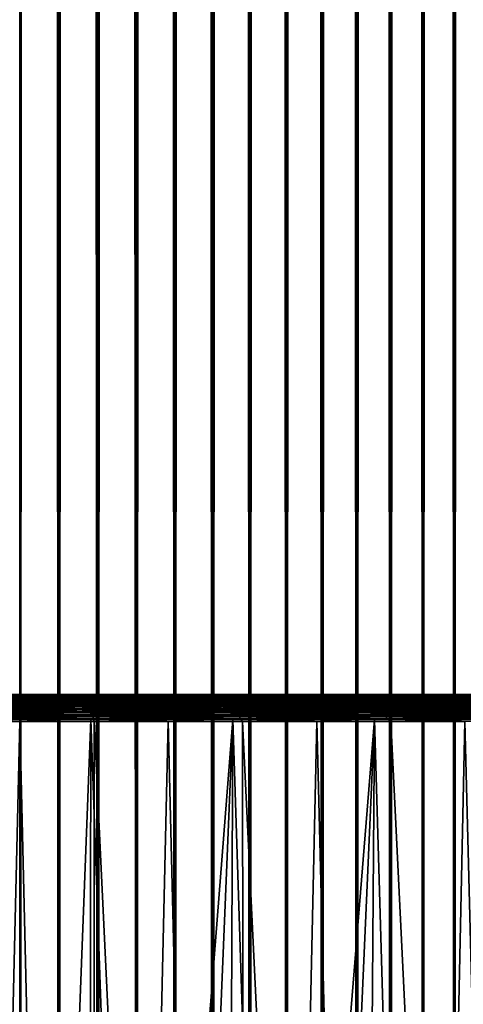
# Model space of a CAD drawing. Header units: millimetres. Extents: x -46 to 46, y -9 to 3208.
# Tile 300 of 401: x 0 to 5, y 43 to 53. Entities that reach past the tile are written whole.
import ezdxf

# ---------------------------------------------------------------- set-up
doc = ezdxf.new("R2010")
doc.units = ezdxf.units.MM
doc.header["$LTSCALE"] = 65.185185
for name, color, linetype in [('19', 7, 'CONTINUOUS'), ('29', 7, 'CONTINUOUS'), ('30', 7, 'CONTINUOUS'), ('31', 7, 'CONTINUOUS'), ('32', 7, 'CONTINUOUS'), ('33', 7, 'CONTINUOUS'), ('34', 7, 'CONTINUOUS'), ('35', 7, 'CONTINUOUS'), ('36', 7, 'CONTINUOUS')]:
    doc.layers.add(name, color=color, linetype=linetype)

msp = doc.modelspace()

# ---------------------------------------------------------------- linework, layer by layer
at = {"layer": '19', "color": 7, "linetype": 'CONTINUOUS'}
for points in [[(0, 1111.3, 65.5), (0, 11.3, 65.5), (0.421, 11.3, 65.488), (0, 1111.3, 65.5)], [(0, 1111.3, 65.5), (0.421, 11.3, 65.488), (0.421, 1111.3, 65.488), (0, 1111.3, 65.5)], [(0, 11.3, 50.5), (0, 1111.3, 50.5), (0.421, 1111.3, 50.512), (0, 11.3, 50.5)], [(0.421, 11.3, 50.512), (0, 11.3, 50.5), (0.421, 1111.3, 50.512), (0.421, 11.3, 50.512)], [(0.84, 11.3, 50.547), (0.421, 11.3, 50.512), (0.84, 1111.3, 50.547), (0.84, 11.3, 50.547)], [(0.84, 1111.3, 50.547), (0.421, 11.3, 50.512), (0.421, 1111.3, 50.512), (0.84, 1111.3, 50.547)], [(0.421, 11.3, 65.488), (0.84, 11.3, 65.453), (0.421, 1111.3, 65.488), (0.421, 11.3, 65.488)], [(0.421, 1111.3, 65.488), (0.84, 11.3, 65.453), (0.84, 1111.3, 65.453), (0.421, 1111.3, 65.488)], [(1.256, 11.3, 50.606), (0.84, 11.3, 50.547), (1.256, 1111.3, 50.606), (1.256, 11.3, 50.606)], [(1.256, 1111.3, 50.606), (0.84, 11.3, 50.547), (0.84, 1111.3, 50.547), (1.256, 1111.3, 50.606)], [(0.84, 11.3, 65.453), (1.256, 11.3, 65.394), (0.84, 1111.3, 65.453), (0.84, 11.3, 65.453)], [(0.84, 1111.3, 65.453), (1.256, 11.3, 65.394), (1.256, 1111.3, 65.394), (0.84, 1111.3, 65.453)], [(1.669, 11.3, 50.688), (1.256, 11.3, 50.606), (1.669, 1111.3, 50.688), (1.669, 11.3, 50.688)], [(1.669, 1111.3, 50.688), (1.256, 11.3, 50.606), (1.256, 1111.3, 50.606), (1.669, 1111.3, 50.688)], [(1.256, 11.3, 65.394), (1.669, 11.3, 65.312), (1.256, 1111.3, 65.394), (1.256, 11.3, 65.394)], [(1.256, 1111.3, 65.394), (1.669, 11.3, 65.312), (1.669, 1111.3, 65.312), (1.256, 1111.3, 65.394)], [(2.076, 11.3, 50.793), (1.669, 11.3, 50.688), (2.076, 1111.3, 50.793), (2.076, 11.3, 50.793)], [(2.076, 1111.3, 50.793), (1.669, 11.3, 50.688), (1.669, 1111.3, 50.688), (2.076, 1111.3, 50.793)], [(1.669, 11.3, 65.312), (2.076, 11.3, 65.207), (1.669, 1111.3, 65.312), (1.669, 11.3, 65.312)], [(1.669, 1111.3, 65.312), (2.076, 11.3, 65.207), (2.076, 1111.3, 65.207), (1.669, 1111.3, 65.312)], [(2.477, 11.3, 50.921), (2.076, 11.3, 50.793), (2.477, 1111.3, 50.921), (2.477, 11.3, 50.921)], [(2.477, 1111.3, 50.921), (2.076, 11.3, 50.793), (2.076, 1111.3, 50.793), (2.477, 1111.3, 50.921)], [(2.076, 11.3, 65.207), (2.477, 11.3, 65.079), (2.076, 1111.3, 65.207), (2.076, 11.3, 65.207)], [(2.076, 1111.3, 65.207), (2.477, 11.3, 65.079), (2.477, 1111.3, 65.079), (2.076, 1111.3, 65.207)], [(2.87, 11.3, 51.071), (2.477, 11.3, 50.921), (2.87, 1111.3, 51.071), (2.87, 11.3, 51.071)], [(2.87, 1111.3, 51.071), (2.477, 11.3, 50.921), (2.477, 1111.3, 50.921), (2.87, 1111.3, 51.071)], [(2.477, 11.3, 65.079), (2.87, 11.3, 64.929), (2.477, 1111.3, 65.079), (2.477, 11.3, 65.079)], [(2.477, 1111.3, 65.079), (2.87, 11.3, 64.929), (2.87, 1111.3, 64.929), (2.477, 1111.3, 65.079)], [(3.254, 11.3, 51.243), (2.87, 11.3, 51.071), (3.254, 1111.3, 51.243), (3.254, 11.3, 51.243)], [(3.254, 1111.3, 51.243), (2.87, 11.3, 51.071), (2.87, 1111.3, 51.071), (3.254, 1111.3, 51.243)], [(2.87, 11.3, 64.929), (3.254, 11.3, 64.757), (2.87, 1111.3, 64.929), (2.87, 11.3, 64.929)], [(2.87, 1111.3, 64.929), (3.254, 11.3, 64.757), (3.254, 1111.3, 64.757), (2.87, 1111.3, 64.929)], [(3.628, 11.3, 51.436), (3.254, 11.3, 51.243), (3.628, 1111.3, 51.436), (3.628, 11.3, 51.436)], [(3.628, 1111.3, 51.436), (3.254, 11.3, 51.243), (3.254, 1111.3, 51.243), (3.628, 1111.3, 51.436)], [(3.254, 11.3, 64.757), (3.628, 11.3, 64.564), (3.254, 1111.3, 64.757), (3.254, 11.3, 64.757)], [(3.254, 1111.3, 64.757), (3.628, 11.3, 64.564), (3.628, 1111.3, 64.564), (3.254, 1111.3, 64.757)], [(3.99, 11.3, 51.65), (3.628, 11.3, 51.436), (3.99, 1111.3, 51.65), (3.99, 11.3, 51.65)], [(3.99, 1111.3, 51.65), (3.628, 11.3, 51.436), (3.628, 1111.3, 51.436), (3.99, 1111.3, 51.65)], [(3.628, 11.3, 64.564), (3.99, 11.3, 64.35), (3.628, 1111.3, 64.564), (3.628, 11.3, 64.564)], [(3.628, 1111.3, 64.564), (3.99, 11.3, 64.35), (3.99, 1111.3, 64.35), (3.628, 1111.3, 64.564)], [(4.34, 11.3, 51.883), (3.99, 11.3, 51.65), (4.34, 1111.3, 51.883), (4.34, 11.3, 51.883)], [(4.34, 1111.3, 51.883), (3.99, 11.3, 51.65), (3.99, 1111.3, 51.65), (4.34, 1111.3, 51.883)], [(3.99, 11.3, 64.35), (4.34, 11.3, 64.117), (3.99, 1111.3, 64.35), (3.99, 11.3, 64.35)], [(3.99, 1111.3, 64.35), (4.34, 11.3, 64.117), (4.34, 1111.3, 64.117), (3.99, 1111.3, 64.35)], [(4.676, 11.3, 52.136), (4.34, 11.3, 51.883), (4.676, 1111.3, 52.136), (4.676, 11.3, 52.136)], [(4.676, 1111.3, 52.136), (4.34, 11.3, 51.883), (4.34, 1111.3, 51.883), (4.676, 1111.3, 52.136)], [(4.34, 11.3, 64.117), (4.676, 11.3, 63.864), (4.34, 1111.3, 64.117), (4.34, 11.3, 64.117)], [(4.34, 1111.3, 64.117), (4.676, 11.3, 63.864), (4.676, 1111.3, 63.864), (4.34, 1111.3, 64.117)], [(4.998, 11.3, 52.408), (4.676, 11.3, 52.136), (4.998, 1111.3, 52.408), (4.998, 11.3, 52.408)], [(4.998, 1111.3, 52.408), (4.676, 11.3, 52.136), (4.676, 1111.3, 52.136), (4.998, 1111.3, 52.408)], [(4.676, 11.3, 63.864), (4.998, 11.3, 63.592), (4.676, 1111.3, 63.864), (4.676, 11.3, 63.864)], [(4.676, 1111.3, 63.864), (4.998, 11.3, 63.592), (4.998, 1111.3, 63.592), (4.676, 1111.3, 63.864)]]:
    msp.add_3dface(points, dxfattribs=at)
at = {"layer": '29', "color": 7, "linetype": 'CONTINUOUS'}
for points in [[(-11, 46, -42.074), (-12.529, 46, -41.644), (11, 46, -42.074), (-11, 46, -42.074)], [(11, 46, -42.074), (-12.529, 46, -41.644), (-0.77, 46, -41.668), (11, 46, -42.074)], [(11, 46, 42.074), (12.529, 46, 41.644), (-11, 46, 42.074), (11, 46, 42.074)], [(-11, 46, 42.074), (12.529, 46, 41.644), (0.77, 46, 41.668), (-11, 46, 42.074)], [(-9.456, 46, 42.448), (11, 46, 42.074), (-11, 46, 42.074), (-9.456, 46, 42.448)], [(-0.77, 46, 41.668), (-11, 46, 42.074), (0.77, 46, 41.668), (-0.77, 46, 41.668)], [(-9.456, 46, -42.448), (-11, 46, -42.074), (9.456, 46, -42.448), (-9.456, 46, -42.448)], [(9.456, 46, -42.448), (-11, 46, -42.074), (11, 46, -42.074), (9.456, 46, -42.448)], [(9.456, 46, 42.448), (11, 46, 42.074), (-9.456, 46, 42.448), (9.456, 46, 42.448)], [(-7.899, 46, 42.765), (9.456, 46, 42.448), (-9.456, 46, 42.448), (-7.899, 46, 42.765)], [(-7.899, 46, -42.765), (-9.456, 46, -42.448), (7.899, 46, -42.765), (-7.899, 46, -42.765)], [(7.899, 46, -42.765), (-9.456, 46, -42.448), (9.456, 46, -42.448), (7.899, 46, -42.765)], [(7.899, 46, 42.765), (9.456, 46, 42.448), (-7.899, 46, 42.765), (7.899, 46, 42.765)], [(-6.332, 46, 43.025), (7.899, 46, 42.765), (-7.899, 46, 42.765), (-6.332, 46, 43.025)], [(-6.332, 46, -43.025), (-7.899, 46, -42.765), (6.332, 46, -43.025), (-6.332, 46, -43.025)], [(6.332, 46, -43.025), (-7.899, 46, -42.765), (7.899, 46, -42.765), (6.332, 46, -43.025)], [(6.332, 46, 43.025), (7.899, 46, 42.765), (-6.332, 46, 43.025), (6.332, 46, 43.025)], [(-4.756, 46, 43.227), (6.332, 46, 43.025), (-6.332, 46, 43.025), (-4.756, 46, 43.227)], [(-4.756, 46, -43.227), (-6.332, 46, -43.025), (4.756, 46, -43.227), (-4.756, 46, -43.227)], [(4.756, 46, -43.227), (-6.332, 46, -43.025), (6.332, 46, -43.025), (4.756, 46, -43.227)], [(4.756, 46, 43.227), (6.332, 46, 43.025), (-4.756, 46, 43.227), (4.756, 46, 43.227)], [(-3.174, 46, 43.372), (4.756, 46, 43.227), (-4.756, 46, 43.227), (-3.174, 46, 43.372)], [(-3.174, 46, -43.372), (-4.756, 46, -43.227), (3.174, 46, -43.372), (-3.174, 46, -43.372)], [(3.174, 46, -43.372), (-4.756, 46, -43.227), (4.756, 46, -43.227), (3.174, 46, -43.372)], [(3.174, 46, 43.372), (4.756, 46, 43.227), (-3.174, 46, 43.372), (3.174, 46, 43.372)], [(-1.588, 46, 43.459), (3.174, 46, 43.372), (-3.174, 46, 43.372), (-1.588, 46, 43.459)], [(-1.588, 46, -43.459), (-3.174, 46, -43.372), (1.588, 46, -43.459), (-1.588, 46, -43.459)], [(1.588, 46, -43.459), (-3.174, 46, -43.372), (3.174, 46, -43.372), (1.588, 46, -43.459)], [(1.588, 46, 43.459), (3.174, 46, 43.372), (-1.588, 46, 43.459), (1.588, 46, 43.459)], [(0, 46, 43.488), (1.588, 46, 43.459), (-1.588, 46, 43.459), (0, 46, 43.488)], [(0, 46, -43.488), (-1.588, 46, -43.459), (1.588, 46, -43.459), (0, 46, -43.488)], [(0.77, 46, -41.668), (11, 46, -42.074), (-0.77, 46, -41.668), (0.77, 46, -41.668)], [(0.77, 46, 41.668), (12.529, 46, 41.644), (2.309, 46, 41.611), (0.77, 46, 41.668)], [(12.529, 46, -41.644), (11, 46, -42.074), (0.77, 46, -41.668), (12.529, 46, -41.644)], [(2.309, 46, -41.611), (12.529, 46, -41.644), (0.77, 46, -41.668), (2.309, 46, -41.611)], [(12.529, 46, 41.644), (14.042, 46, 41.159), (2.309, 46, 41.611), (12.529, 46, 41.644)], [(2.309, 46, 41.611), (14.042, 46, 41.159), (3.845, 46, 41.497), (2.309, 46, 41.611)], [(3.845, 46, -41.497), (12.529, 46, -41.644), (2.309, 46, -41.611), (3.845, 46, -41.497)], [(3.845, 46, 41.497), (14.042, 46, 41.159), (5.376, 46, 41.327), (3.845, 46, 41.497)], [(5.376, 46, -41.327), (12.529, 46, -41.644), (3.845, 46, -41.497), (5.376, 46, -41.327)]]:
    msp.add_3dface(points, dxfattribs=at)
at = {"layer": '30', "color": 7, "linetype": 'CONTINUOUS'}
for points in [[(-0.812, 11.31, -44.982), (0, 45.71, -43.788), (0.812, 11.31, -44.982), (-0.812, 11.31, -44.982)], [(0, 45.71, -43.788), (0.8, 45.71, -43.781), (0.812, 11.31, -44.982), (0, 45.71, -43.788)], [(0.8, 45.71, -43.781), (1.599, 45.71, -43.759), (0.812, 11.31, -44.982), (0.8, 45.71, -43.781)], [(0.812, 11.31, -44.982), (1.599, 45.71, -43.759), (2.436, 11.31, -44.923), (0.812, 11.31, -44.982)], [(1.599, 45.71, -43.759), (2.398, 45.71, -43.722), (2.436, 11.31, -44.923), (1.599, 45.71, -43.759)], [(2.398, 45.71, -43.722), (3.196, 45.71, -43.671), (2.436, 11.31, -44.923), (2.398, 45.71, -43.722)], [(2.436, 11.31, -44.923), (3.196, 45.71, -43.671), (4.056, 11.31, -44.806), (2.436, 11.31, -44.923)], [(3.196, 45.71, -43.671), (3.993, 45.71, -43.605), (4.056, 11.31, -44.806), (3.196, 45.71, -43.671)], [(3.993, 45.71, -43.605), (4.789, 45.71, -43.525), (4.056, 11.31, -44.806), (3.993, 45.71, -43.605)], [(4.056, 11.31, -44.806), (4.789, 45.71, -43.525), (5.671, 11.31, -44.63), (4.056, 11.31, -44.806)]]:
    msp.add_3dface(points, dxfattribs=at)
at = {"layer": '31', "color": 7, "linetype": 'CONTINUOUS'}
for points in [[(0, 45.71, 43.788), (-0.8, 45.71, 43.781), (-0.812, 11.31, 44.982), (0, 45.71, 43.788)], [(0.812, 11.31, 44.982), (0, 45.71, 43.788), (-0.812, 11.31, 44.982), (0.812, 11.31, 44.982)], [(0.8, 45.71, 43.781), (0, 45.71, 43.788), (0.812, 11.31, 44.982), (0.8, 45.71, 43.781)], [(1.599, 45.71, 43.759), (0.8, 45.71, 43.781), (2.436, 11.31, 44.923), (1.599, 45.71, 43.759)], [(2.436, 11.31, 44.923), (0.8, 45.71, 43.781), (0.812, 11.31, 44.982), (2.436, 11.31, 44.923)], [(2.398, 45.71, 43.722), (1.599, 45.71, 43.759), (2.436, 11.31, 44.923), (2.398, 45.71, 43.722)], [(3.196, 45.71, 43.671), (2.398, 45.71, 43.722), (4.056, 11.31, 44.806), (3.196, 45.71, 43.671)], [(4.056, 11.31, 44.806), (2.398, 45.71, 43.722), (2.436, 11.31, 44.923), (4.056, 11.31, 44.806)], [(3.993, 45.71, 43.605), (3.196, 45.71, 43.671), (4.056, 11.31, 44.806), (3.993, 45.71, 43.605)], [(4.789, 45.71, 43.525), (3.993, 45.71, 43.605), (5.671, 11.31, 44.63), (4.789, 45.71, 43.525)], [(5.671, 11.31, 44.63), (3.993, 45.71, 43.605), (4.056, 11.31, 44.806), (5.671, 11.31, 44.63)]]:
    msp.add_3dface(points, dxfattribs=at)
at = {"layer": '32', "color": 7, "linetype": 'CONTINUOUS'}
for points in [[(0.765, 45.731, -41.369), (-0.765, 45.731, -41.369), (0, 25.769, -39.278), (0.765, 45.731, -41.369)], [(0.734, 25.769, -39.271), (0.765, 45.731, -41.369), (0, 25.769, -39.278), (0.734, 25.769, -39.271)], [(1.469, 25.769, -39.251), (0.765, 45.731, -41.369), (0.734, 25.769, -39.271), (1.469, 25.769, -39.251)], [(2.293, 45.731, -41.313), (0.765, 45.731, -41.369), (1.469, 25.769, -39.251), (2.293, 45.731, -41.313)], [(2.202, 25.769, -39.216), (2.293, 45.731, -41.313), (1.469, 25.769, -39.251), (2.202, 25.769, -39.216)], [(2.935, 25.769, -39.168), (2.293, 45.731, -41.313), (2.202, 25.769, -39.216), (2.935, 25.769, -39.168)], [(3.818, 45.731, -41.2), (2.293, 45.731, -41.313), (2.935, 25.769, -39.168), (3.818, 45.731, -41.2)], [(3.667, 25.769, -39.107), (3.818, 45.731, -41.2), (2.935, 25.769, -39.168), (3.667, 25.769, -39.107)], [(4.398, 25.769, -39.031), (3.818, 45.731, -41.2), (3.667, 25.769, -39.107), (4.398, 25.769, -39.031)], [(5.338, 45.731, -41.031), (3.818, 45.731, -41.2), (4.398, 25.769, -39.031), (5.338, 45.731, -41.031)], [(5.127, 25.769, -38.942), (5.338, 45.731, -41.031), (4.398, 25.769, -39.031), (5.127, 25.769, -38.942)]]:
    msp.add_3dface(points, dxfattribs=at)
at = {"layer": '33', "color": 7, "linetype": 'CONTINUOUS'}
for points in [[(-0.765, 45.731, 41.369), (0.765, 45.731, 41.369), (0, 25.769, 39.278), (-0.765, 45.731, 41.369)], [(-0.734, 25.769, 39.271), (-0.765, 45.731, 41.369), (0, 25.769, 39.278), (-0.734, 25.769, 39.271)], [(0, 25.769, 39.278), (0.765, 45.731, 41.369), (0.734, 25.769, 39.271), (0, 25.769, 39.278)], [(0.765, 45.731, 41.369), (2.293, 45.731, 41.313), (0.734, 25.769, 39.271), (0.765, 45.731, 41.369)], [(0.734, 25.769, 39.271), (2.293, 45.731, 41.313), (1.469, 25.769, 39.251), (0.734, 25.769, 39.271)], [(1.469, 25.769, 39.251), (2.293, 45.731, 41.313), (2.202, 25.769, 39.216), (1.469, 25.769, 39.251)], [(2.293, 45.731, 41.313), (3.818, 45.731, 41.2), (2.202, 25.769, 39.216), (2.293, 45.731, 41.313)], [(2.202, 25.769, 39.216), (3.818, 45.731, 41.2), (2.935, 25.769, 39.168), (2.202, 25.769, 39.216)], [(2.935, 25.769, 39.168), (3.818, 45.731, 41.2), (3.667, 25.769, 39.107), (2.935, 25.769, 39.168)], [(3.818, 45.731, 41.2), (5.338, 45.731, 41.031), (3.667, 25.769, 39.107), (3.818, 45.731, 41.2)], [(3.667, 25.769, 39.107), (5.338, 45.731, 41.031), (4.398, 25.769, 39.031), (3.667, 25.769, 39.107)], [(4.398, 25.769, 39.031), (5.338, 45.731, 41.031), (5.127, 25.769, 38.942), (4.398, 25.769, 39.031)]]:
    msp.add_3dface(points, dxfattribs=at)
at = {"layer": '34', "color": 7, "linetype": 'CONTINUOUS'}
for points in [[(0, 46, 43.488), (-1.588, 46, 43.459), (-0.786, 45.998, 43.516), (0, 46, 43.488)], [(0.789, 45.928, 43.676), (-0.788, 45.949, 43.648), (-0.789, 45.928, 43.676), (0.789, 45.928, 43.676)], [(0.789, 45.928, 43.676), (-0.789, 45.928, 43.676), (0.789, 45.903, 43.702), (0.789, 45.928, 43.676)], [(0.789, 45.903, 43.702), (-0.789, 45.928, 43.676), (-0.789, 45.903, 43.702), (0.789, 45.903, 43.702)], [(0.788, 45.967, 43.617), (-0.787, 45.981, 43.585), (-0.788, 45.967, 43.617), (0.788, 45.967, 43.617)], [(0.788, 45.967, 43.617), (-0.788, 45.967, 43.617), (0.788, 45.949, 43.648), (0.788, 45.967, 43.617)], [(0.788, 45.949, 43.648), (-0.788, 45.967, 43.617), (-0.788, 45.949, 43.648), (0.788, 45.949, 43.648)], [(0.788, 45.949, 43.648), (-0.788, 45.949, 43.648), (0.789, 45.928, 43.676), (0.788, 45.949, 43.648)], [(0.787, 45.981, 43.585), (-0.786, 45.992, 43.551), (-0.787, 45.981, 43.585), (0.787, 45.981, 43.585)], [(0.787, 45.981, 43.585), (-0.787, 45.981, 43.585), (0.788, 45.967, 43.617), (0.787, 45.981, 43.585)], [(0.786, 45.998, 43.516), (0, 46, 43.488), (-0.786, 45.998, 43.516), (0.786, 45.998, 43.516)], [(0.786, 45.998, 43.516), (-0.786, 45.998, 43.516), (0.786, 45.992, 43.551), (0.786, 45.998, 43.516)], [(0.786, 45.992, 43.551), (-0.786, 45.998, 43.516), (-0.786, 45.992, 43.551), (0.786, 45.992, 43.551)], [(0.786, 45.992, 43.551), (-0.786, 45.992, 43.551), (0.787, 45.981, 43.585), (0.786, 45.992, 43.551)], [(1.588, 46, 43.459), (0, 46, 43.488), (0.786, 45.998, 43.516), (1.588, 46, 43.459)], [(2.356, 45.998, 43.459), (1.588, 46, 43.459), (0.786, 45.998, 43.516), (2.356, 45.998, 43.459)], [(2.356, 45.998, 43.459), (0.786, 45.998, 43.516), (2.358, 45.992, 43.494), (2.356, 45.998, 43.459)], [(2.358, 45.992, 43.494), (0.786, 45.998, 43.516), (0.786, 45.992, 43.551), (2.358, 45.992, 43.494)], [(2.358, 45.992, 43.494), (0.786, 45.992, 43.551), (2.36, 45.981, 43.528), (2.358, 45.992, 43.494)], [(2.36, 45.981, 43.528), (0.786, 45.992, 43.551), (0.787, 45.981, 43.585), (2.36, 45.981, 43.528)], [(2.36, 45.981, 43.528), (0.787, 45.981, 43.585), (2.362, 45.967, 43.56), (2.36, 45.981, 43.528)], [(2.362, 45.967, 43.56), (0.787, 45.981, 43.585), (0.788, 45.967, 43.617), (2.362, 45.967, 43.56)], [(2.362, 45.967, 43.56), (0.788, 45.967, 43.617), (2.363, 45.949, 43.591), (2.362, 45.967, 43.56)], [(2.363, 45.949, 43.591), (0.788, 45.967, 43.617), (0.788, 45.949, 43.648), (2.363, 45.949, 43.591)], [(2.363, 45.949, 43.591), (0.788, 45.949, 43.648), (2.365, 45.928, 43.619), (2.363, 45.949, 43.591)], [(2.365, 45.928, 43.619), (0.788, 45.949, 43.648), (0.789, 45.928, 43.676), (2.365, 45.928, 43.619)], [(2.365, 45.928, 43.619), (0.789, 45.928, 43.676), (2.366, 45.903, 43.645), (2.365, 45.928, 43.619)], [(2.366, 45.903, 43.645), (0.789, 45.928, 43.676), (0.789, 45.903, 43.702), (2.366, 45.903, 43.645)], [(3.174, 46, 43.372), (1.588, 46, 43.459), (2.356, 45.998, 43.459), (3.174, 46, 43.372)], [(3.924, 45.998, 43.346), (3.174, 46, 43.372), (2.356, 45.998, 43.459), (3.924, 45.998, 43.346)], [(3.924, 45.998, 43.346), (2.356, 45.998, 43.459), (3.927, 45.992, 43.381), (3.924, 45.998, 43.346)], [(3.927, 45.992, 43.381), (2.356, 45.998, 43.459), (2.358, 45.992, 43.494), (3.927, 45.992, 43.381)], [(3.927, 45.992, 43.381), (2.358, 45.992, 43.494), (3.93, 45.981, 43.414), (3.927, 45.992, 43.381)], [(3.93, 45.981, 43.414), (2.358, 45.992, 43.494), (2.36, 45.981, 43.528), (3.93, 45.981, 43.414)], [(3.93, 45.981, 43.414), (2.36, 45.981, 43.528), (3.933, 45.967, 43.447), (3.93, 45.981, 43.414)], [(3.933, 45.967, 43.447), (2.36, 45.981, 43.528), (2.362, 45.967, 43.56), (3.933, 45.967, 43.447)], [(3.933, 45.967, 43.447), (2.362, 45.967, 43.56), (3.936, 45.949, 43.477), (3.933, 45.967, 43.447)], [(3.936, 45.949, 43.477), (2.362, 45.967, 43.56), (2.363, 45.949, 43.591), (3.936, 45.949, 43.477)], [(3.936, 45.949, 43.477), (2.363, 45.949, 43.591), (3.938, 45.928, 43.505), (3.936, 45.949, 43.477)], [(3.938, 45.928, 43.505), (2.363, 45.949, 43.591), (2.365, 45.928, 43.619), (3.938, 45.928, 43.505)], [(3.938, 45.928, 43.505), (2.365, 45.928, 43.619), (3.94, 45.903, 43.531), (3.938, 45.928, 43.505)], [(3.94, 45.903, 43.531), (2.365, 45.928, 43.619), (2.366, 45.903, 43.645), (3.94, 45.903, 43.531)], [(4.756, 46, 43.227), (3.174, 46, 43.372), (3.924, 45.998, 43.346), (4.756, 46, 43.227)], [(5.486, 45.998, 43.176), (4.756, 46, 43.227), (3.924, 45.998, 43.346), (5.486, 45.998, 43.176)], [(5.486, 45.998, 43.176), (3.924, 45.998, 43.346), (5.49, 45.992, 43.211), (5.486, 45.998, 43.176)], [(5.49, 45.992, 43.211), (3.924, 45.998, 43.346), (3.927, 45.992, 43.381), (5.49, 45.992, 43.211)], [(5.49, 45.992, 43.211), (3.927, 45.992, 43.381), (5.495, 45.981, 43.244), (5.49, 45.992, 43.211)], [(5.495, 45.981, 43.244), (3.927, 45.992, 43.381), (3.93, 45.981, 43.414), (5.495, 45.981, 43.244)], [(5.495, 45.981, 43.244), (3.93, 45.981, 43.414), (5.499, 45.967, 43.276), (5.495, 45.981, 43.244)], [(5.499, 45.967, 43.276), (3.93, 45.981, 43.414), (3.933, 45.967, 43.447), (5.499, 45.967, 43.276)], [(5.499, 45.967, 43.276), (3.933, 45.967, 43.447), (5.503, 45.949, 43.307), (5.499, 45.967, 43.276)], [(5.503, 45.949, 43.307), (3.933, 45.967, 43.447), (3.936, 45.949, 43.477), (5.503, 45.949, 43.307)], [(5.503, 45.949, 43.307), (3.936, 45.949, 43.477), (5.506, 45.928, 43.335), (5.503, 45.949, 43.307)], [(5.506, 45.928, 43.335), (3.936, 45.949, 43.477), (3.938, 45.928, 43.505), (5.506, 45.928, 43.335)], [(5.506, 45.928, 43.335), (3.938, 45.928, 43.505), (5.509, 45.903, 43.36), (5.506, 45.928, 43.335)], [(5.509, 45.903, 43.36), (3.938, 45.928, 43.505), (3.94, 45.903, 43.531), (5.509, 45.903, 43.36)], [(6.332, 46, 43.025), (4.756, 46, 43.227), (5.486, 45.998, 43.176), (6.332, 46, 43.025)], [(0.79, 45.876, 43.724), (-0.789, 45.903, 43.702), (-0.79, 45.876, 43.724), (0.79, 45.876, 43.724)], [(0.79, 45.876, 43.724), (-0.79, 45.876, 43.724), (0.79, 45.846, 43.743), (0.79, 45.876, 43.724)], [(0.79, 45.846, 43.743), (-0.79, 45.876, 43.724), (-0.79, 45.846, 43.743), (0.79, 45.846, 43.743)], [(0.79, 45.846, 43.743), (-0.79, 45.846, 43.743), (0.79, 45.814, 43.758), (0.79, 45.846, 43.743)], [(0.79, 45.814, 43.758), (-0.79, 45.846, 43.743), (-0.79, 45.814, 43.758), (0.79, 45.814, 43.758)], [(0.79, 45.814, 43.758), (-0.79, 45.814, 43.758), (0.79, 45.78, 43.77), (0.79, 45.814, 43.758)], [(0.79, 45.78, 43.77), (-0.79, 45.814, 43.758), (-0.79, 45.78, 43.77), (0.79, 45.78, 43.77)], [(0.789, 45.903, 43.702), (-0.789, 45.903, 43.702), (0.79, 45.876, 43.724), (0.789, 45.903, 43.702)], [(2.366, 45.903, 43.645), (0.789, 45.903, 43.702), (2.368, 45.876, 43.667), (2.366, 45.903, 43.645)], [(2.368, 45.876, 43.667), (0.789, 45.903, 43.702), (0.79, 45.876, 43.724), (2.368, 45.876, 43.667)], [(2.368, 45.876, 43.667), (0.79, 45.876, 43.724), (2.369, 45.846, 43.686), (2.368, 45.876, 43.667)], [(2.369, 45.846, 43.686), (0.79, 45.876, 43.724), (0.79, 45.846, 43.743), (2.369, 45.846, 43.686)], [(2.369, 45.846, 43.686), (0.79, 45.846, 43.743), (2.369, 45.814, 43.701), (2.369, 45.846, 43.686)], [(2.369, 45.814, 43.701), (0.79, 45.846, 43.743), (0.79, 45.814, 43.758), (2.369, 45.814, 43.701)], [(2.369, 45.814, 43.701), (0.79, 45.814, 43.758), (2.37, 45.78, 43.713), (2.369, 45.814, 43.701)], [(2.37, 45.78, 43.713), (0.79, 45.814, 43.758), (0.79, 45.78, 43.77), (2.37, 45.78, 43.713)], [(3.94, 45.903, 43.531), (2.366, 45.903, 43.645), (3.942, 45.876, 43.553), (3.94, 45.903, 43.531)], [(3.942, 45.876, 43.553), (2.366, 45.903, 43.645), (2.368, 45.876, 43.667), (3.942, 45.876, 43.553)], [(3.942, 45.876, 43.553), (2.368, 45.876, 43.667), (3.944, 45.846, 43.572), (3.942, 45.876, 43.553)], [(3.944, 45.846, 43.572), (2.368, 45.876, 43.667), (2.369, 45.846, 43.686), (3.944, 45.846, 43.572)], [(3.944, 45.846, 43.572), (2.369, 45.846, 43.686), (3.946, 45.814, 43.587), (3.944, 45.846, 43.572)], [(3.946, 45.814, 43.587), (2.369, 45.846, 43.686), (2.369, 45.814, 43.701), (3.946, 45.814, 43.587)], [(3.946, 45.814, 43.587), (2.369, 45.814, 43.701), (3.947, 45.78, 43.599), (3.946, 45.814, 43.587)], [(3.947, 45.78, 43.599), (2.369, 45.814, 43.701), (2.37, 45.78, 43.713), (3.947, 45.78, 43.599)], [(5.509, 45.903, 43.36), (3.94, 45.903, 43.531), (5.512, 45.876, 43.382), (5.509, 45.903, 43.36)], [(5.512, 45.876, 43.382), (3.94, 45.903, 43.531), (3.942, 45.876, 43.553), (5.512, 45.876, 43.382)], [(5.512, 45.876, 43.382), (3.942, 45.876, 43.553), (5.515, 45.846, 43.401), (5.512, 45.876, 43.382)], [(5.515, 45.846, 43.401), (3.942, 45.876, 43.553), (3.944, 45.846, 43.572), (5.515, 45.846, 43.401)], [(5.515, 45.846, 43.401), (3.944, 45.846, 43.572), (5.517, 45.814, 43.417), (5.515, 45.846, 43.401)], [(5.517, 45.814, 43.417), (3.944, 45.846, 43.572), (3.946, 45.814, 43.587), (5.517, 45.814, 43.417)], [(5.517, 45.814, 43.417), (3.946, 45.814, 43.587), (5.518, 45.78, 43.428), (5.517, 45.814, 43.417)], [(5.518, 45.78, 43.428), (3.946, 45.814, 43.587), (3.947, 45.78, 43.599), (5.518, 45.78, 43.428)], [(-0.8, 45.71, 43.781), (0, 45.71, 43.788), (-0.79, 45.746, 43.777), (-0.8, 45.71, 43.781)], [(0.79, 45.78, 43.77), (-0.79, 45.78, 43.77), (0.79, 45.746, 43.777), (0.79, 45.78, 43.77)], [(0.79, 45.746, 43.777), (-0.79, 45.78, 43.77), (-0.79, 45.746, 43.777), (0.79, 45.746, 43.777)], [(0, 45.71, 43.788), (0.79, 45.746, 43.777), (-0.79, 45.746, 43.777), (0, 45.71, 43.788)], [(0, 45.71, 43.788), (0.8, 45.71, 43.781), (0.79, 45.746, 43.777), (0, 45.71, 43.788)], [(2.37, 45.78, 43.713), (0.79, 45.78, 43.77), (2.37, 45.746, 43.72), (2.37, 45.78, 43.713)], [(2.37, 45.746, 43.72), (0.79, 45.78, 43.77), (0.79, 45.746, 43.777), (2.37, 45.746, 43.72)], [(0.8, 45.71, 43.781), (1.599, 45.71, 43.759), (0.79, 45.746, 43.777), (0.8, 45.71, 43.781)], [(1.599, 45.71, 43.759), (2.37, 45.746, 43.72), (0.79, 45.746, 43.777), (1.599, 45.71, 43.759)], [(1.599, 45.71, 43.759), (2.398, 45.71, 43.722), (2.37, 45.746, 43.72), (1.599, 45.71, 43.759)], [(3.947, 45.78, 43.599), (2.37, 45.78, 43.713), (3.947, 45.746, 43.606), (3.947, 45.78, 43.599)], [(3.947, 45.746, 43.606), (2.37, 45.78, 43.713), (2.37, 45.746, 43.72), (3.947, 45.746, 43.606)], [(2.398, 45.71, 43.722), (3.196, 45.71, 43.671), (2.37, 45.746, 43.72), (2.398, 45.71, 43.722)], [(3.196, 45.71, 43.671), (3.947, 45.746, 43.606), (2.37, 45.746, 43.72), (3.196, 45.71, 43.671)], [(3.196, 45.71, 43.671), (3.993, 45.71, 43.605), (3.947, 45.746, 43.606), (3.196, 45.71, 43.671)], [(5.518, 45.78, 43.428), (3.947, 45.78, 43.599), (5.519, 45.746, 43.435), (5.518, 45.78, 43.428)], [(5.519, 45.746, 43.435), (3.947, 45.78, 43.599), (3.947, 45.746, 43.606), (5.519, 45.746, 43.435)], [(3.993, 45.71, 43.605), (4.789, 45.71, 43.525), (3.947, 45.746, 43.606), (3.993, 45.71, 43.605)], [(4.789, 45.71, 43.525), (5.519, 45.746, 43.435), (3.947, 45.746, 43.606), (4.789, 45.71, 43.525)]]:
    msp.add_3dface(points, dxfattribs=at)
at = {"layer": '35', "color": 7, "linetype": 'CONTINUOUS'}
for points in [[(-0.788, 45.949, -43.648), (0.788, 45.949, -43.648), (-0.789, 45.928, -43.676), (-0.788, 45.949, -43.648)], [(-0.789, 45.928, -43.676), (0.788, 45.949, -43.648), (0.789, 45.928, -43.676), (-0.789, 45.928, -43.676)], [(-0.789, 45.928, -43.676), (0.789, 45.928, -43.676), (-0.789, 45.903, -43.702), (-0.789, 45.928, -43.676)], [(-0.789, 45.903, -43.702), (0.789, 45.928, -43.676), (0.789, 45.903, -43.702), (-0.789, 45.903, -43.702)], [(-0.787, 45.981, -43.585), (0.787, 45.981, -43.585), (-0.788, 45.967, -43.617), (-0.787, 45.981, -43.585)], [(-0.788, 45.967, -43.617), (0.787, 45.981, -43.585), (0.788, 45.967, -43.617), (-0.788, 45.967, -43.617)], [(-0.788, 45.967, -43.617), (0.788, 45.967, -43.617), (-0.788, 45.949, -43.648), (-0.788, 45.967, -43.617)], [(-0.788, 45.949, -43.648), (0.788, 45.967, -43.617), (0.788, 45.949, -43.648), (-0.788, 45.949, -43.648)], [(-0.786, 45.992, -43.551), (0.786, 45.992, -43.551), (-0.787, 45.981, -43.585), (-0.786, 45.992, -43.551)], [(-0.787, 45.981, -43.585), (0.786, 45.992, -43.551), (0.787, 45.981, -43.585), (-0.787, 45.981, -43.585)], [(-0.786, 45.998, -43.516), (0, 46, -43.488), (0.786, 45.998, -43.516), (-0.786, 45.998, -43.516)], [(-0.786, 45.998, -43.516), (0.786, 45.998, -43.516), (-0.786, 45.992, -43.551), (-0.786, 45.998, -43.516)], [(-0.786, 45.992, -43.551), (0.786, 45.998, -43.516), (0.786, 45.992, -43.551), (-0.786, 45.992, -43.551)], [(0, 46, -43.488), (1.588, 46, -43.459), (0.786, 45.998, -43.516), (0, 46, -43.488)], [(0.786, 45.998, -43.516), (1.588, 46, -43.459), (2.356, 45.998, -43.459), (0.786, 45.998, -43.516)], [(0.786, 45.998, -43.516), (2.356, 45.998, -43.459), (0.786, 45.992, -43.551), (0.786, 45.998, -43.516)], [(0.786, 45.992, -43.551), (2.356, 45.998, -43.459), (2.358, 45.992, -43.494), (0.786, 45.992, -43.551)], [(0.786, 45.992, -43.551), (2.358, 45.992, -43.494), (0.787, 45.981, -43.585), (0.786, 45.992, -43.551)], [(0.787, 45.981, -43.585), (2.358, 45.992, -43.494), (2.36, 45.981, -43.528), (0.787, 45.981, -43.585)], [(0.787, 45.981, -43.585), (2.36, 45.981, -43.528), (0.788, 45.967, -43.617), (0.787, 45.981, -43.585)], [(0.788, 45.967, -43.617), (2.36, 45.981, -43.528), (2.362, 45.967, -43.56), (0.788, 45.967, -43.617)], [(0.788, 45.967, -43.617), (2.362, 45.967, -43.56), (0.788, 45.949, -43.648), (0.788, 45.967, -43.617)], [(0.788, 45.949, -43.648), (2.362, 45.967, -43.56), (2.363, 45.949, -43.591), (0.788, 45.949, -43.648)], [(0.788, 45.949, -43.648), (2.363, 45.949, -43.591), (0.789, 45.928, -43.676), (0.788, 45.949, -43.648)], [(0.789, 45.928, -43.676), (2.363, 45.949, -43.591), (2.365, 45.928, -43.619), (0.789, 45.928, -43.676)], [(0.789, 45.928, -43.676), (2.365, 45.928, -43.619), (0.789, 45.903, -43.702), (0.789, 45.928, -43.676)], [(0.789, 45.903, -43.702), (2.365, 45.928, -43.619), (2.366, 45.903, -43.645), (0.789, 45.903, -43.702)], [(1.588, 46, -43.459), (3.174, 46, -43.372), (2.356, 45.998, -43.459), (1.588, 46, -43.459)], [(2.356, 45.998, -43.459), (3.174, 46, -43.372), (3.924, 45.998, -43.346), (2.356, 45.998, -43.459)], [(2.356, 45.998, -43.459), (3.924, 45.998, -43.346), (2.358, 45.992, -43.494), (2.356, 45.998, -43.459)], [(2.358, 45.992, -43.494), (3.924, 45.998, -43.346), (3.927, 45.992, -43.381), (2.358, 45.992, -43.494)], [(2.358, 45.992, -43.494), (3.927, 45.992, -43.381), (2.36, 45.981, -43.528), (2.358, 45.992, -43.494)], [(2.36, 45.981, -43.528), (3.927, 45.992, -43.381), (3.93, 45.981, -43.414), (2.36, 45.981, -43.528)], [(2.36, 45.981, -43.528), (3.93, 45.981, -43.414), (2.362, 45.967, -43.56), (2.36, 45.981, -43.528)], [(2.362, 45.967, -43.56), (3.93, 45.981, -43.414), (3.933, 45.967, -43.447), (2.362, 45.967, -43.56)], [(2.362, 45.967, -43.56), (3.933, 45.967, -43.447), (2.363, 45.949, -43.591), (2.362, 45.967, -43.56)], [(2.363, 45.949, -43.591), (3.933, 45.967, -43.447), (3.936, 45.949, -43.477), (2.363, 45.949, -43.591)], [(2.363, 45.949, -43.591), (3.936, 45.949, -43.477), (2.365, 45.928, -43.619), (2.363, 45.949, -43.591)], [(2.365, 45.928, -43.619), (3.936, 45.949, -43.477), (3.938, 45.928, -43.505), (2.365, 45.928, -43.619)], [(2.365, 45.928, -43.619), (3.938, 45.928, -43.505), (2.366, 45.903, -43.645), (2.365, 45.928, -43.619)], [(2.366, 45.903, -43.645), (3.938, 45.928, -43.505), (3.94, 45.903, -43.531), (2.366, 45.903, -43.645)], [(3.174, 46, -43.372), (4.756, 46, -43.227), (3.924, 45.998, -43.346), (3.174, 46, -43.372)], [(3.924, 45.998, -43.346), (4.756, 46, -43.227), (5.486, 45.998, -43.176), (3.924, 45.998, -43.346)], [(3.924, 45.998, -43.346), (5.486, 45.998, -43.176), (3.927, 45.992, -43.381), (3.924, 45.998, -43.346)], [(3.927, 45.992, -43.381), (5.486, 45.998, -43.176), (5.49, 45.992, -43.211), (3.927, 45.992, -43.381)], [(3.927, 45.992, -43.381), (5.49, 45.992, -43.211), (3.93, 45.981, -43.414), (3.927, 45.992, -43.381)], [(3.93, 45.981, -43.414), (5.49, 45.992, -43.211), (5.495, 45.981, -43.244), (3.93, 45.981, -43.414)], [(3.93, 45.981, -43.414), (5.495, 45.981, -43.244), (3.933, 45.967, -43.447), (3.93, 45.981, -43.414)], [(3.933, 45.967, -43.447), (5.495, 45.981, -43.244), (5.499, 45.967, -43.276), (3.933, 45.967, -43.447)], [(3.933, 45.967, -43.447), (5.499, 45.967, -43.276), (3.936, 45.949, -43.477), (3.933, 45.967, -43.447)], [(3.936, 45.949, -43.477), (5.499, 45.967, -43.276), (5.503, 45.949, -43.307), (3.936, 45.949, -43.477)], [(3.936, 45.949, -43.477), (5.503, 45.949, -43.307), (3.938, 45.928, -43.505), (3.936, 45.949, -43.477)], [(3.938, 45.928, -43.505), (5.503, 45.949, -43.307), (5.506, 45.928, -43.335), (3.938, 45.928, -43.505)], [(3.938, 45.928, -43.505), (5.506, 45.928, -43.335), (3.94, 45.903, -43.531), (3.938, 45.928, -43.505)], [(3.94, 45.903, -43.531), (5.506, 45.928, -43.335), (5.509, 45.903, -43.36), (3.94, 45.903, -43.531)], [(4.756, 46, -43.227), (6.332, 46, -43.025), (5.486, 45.998, -43.176), (4.756, 46, -43.227)], [(-0.789, 45.903, -43.702), (0.789, 45.903, -43.702), (-0.79, 45.876, -43.724), (-0.789, 45.903, -43.702)], [(-0.79, 45.876, -43.724), (0.789, 45.903, -43.702), (0.79, 45.876, -43.724), (-0.79, 45.876, -43.724)], [(-0.79, 45.876, -43.724), (0.79, 45.876, -43.724), (-0.79, 45.846, -43.743), (-0.79, 45.876, -43.724)], [(-0.79, 45.846, -43.743), (0.79, 45.876, -43.724), (0.79, 45.846, -43.743), (-0.79, 45.846, -43.743)], [(-0.79, 45.846, -43.743), (0.79, 45.846, -43.743), (-0.79, 45.814, -43.758), (-0.79, 45.846, -43.743)], [(-0.79, 45.814, -43.758), (0.79, 45.846, -43.743), (0.79, 45.814, -43.758), (-0.79, 45.814, -43.758)], [(-0.79, 45.814, -43.758), (0.79, 45.814, -43.758), (-0.79, 45.78, -43.77), (-0.79, 45.814, -43.758)], [(-0.79, 45.78, -43.77), (0.79, 45.814, -43.758), (0.79, 45.78, -43.77), (-0.79, 45.78, -43.77)], [(0.789, 45.903, -43.702), (2.366, 45.903, -43.645), (0.79, 45.876, -43.724), (0.789, 45.903, -43.702)], [(0.79, 45.876, -43.724), (2.366, 45.903, -43.645), (2.368, 45.876, -43.667), (0.79, 45.876, -43.724)], [(0.79, 45.876, -43.724), (2.368, 45.876, -43.667), (0.79, 45.846, -43.743), (0.79, 45.876, -43.724)], [(0.79, 45.846, -43.743), (2.368, 45.876, -43.667), (2.369, 45.846, -43.686), (0.79, 45.846, -43.743)], [(0.79, 45.846, -43.743), (2.369, 45.846, -43.686), (0.79, 45.814, -43.758), (0.79, 45.846, -43.743)], [(0.79, 45.814, -43.758), (2.369, 45.846, -43.686), (2.369, 45.814, -43.701), (0.79, 45.814, -43.758)], [(0.79, 45.814, -43.758), (2.369, 45.814, -43.701), (0.79, 45.78, -43.77), (0.79, 45.814, -43.758)], [(0.79, 45.78, -43.77), (2.369, 45.814, -43.701), (2.37, 45.78, -43.713), (0.79, 45.78, -43.77)], [(2.366, 45.903, -43.645), (3.94, 45.903, -43.531), (2.368, 45.876, -43.667), (2.366, 45.903, -43.645)], [(2.368, 45.876, -43.667), (3.94, 45.903, -43.531), (3.942, 45.876, -43.553), (2.368, 45.876, -43.667)], [(2.368, 45.876, -43.667), (3.942, 45.876, -43.553), (2.369, 45.846, -43.686), (2.368, 45.876, -43.667)], [(2.369, 45.846, -43.686), (3.942, 45.876, -43.553), (3.944, 45.846, -43.572), (2.369, 45.846, -43.686)], [(2.369, 45.846, -43.686), (3.944, 45.846, -43.572), (2.369, 45.814, -43.701), (2.369, 45.846, -43.686)], [(2.369, 45.814, -43.701), (3.944, 45.846, -43.572), (3.946, 45.814, -43.587), (2.369, 45.814, -43.701)], [(2.369, 45.814, -43.701), (3.946, 45.814, -43.587), (2.37, 45.78, -43.713), (2.369, 45.814, -43.701)], [(2.37, 45.78, -43.713), (3.946, 45.814, -43.587), (3.947, 45.78, -43.599), (2.37, 45.78, -43.713)], [(3.94, 45.903, -43.531), (5.509, 45.903, -43.36), (3.942, 45.876, -43.553), (3.94, 45.903, -43.531)], [(3.942, 45.876, -43.553), (5.509, 45.903, -43.36), (5.512, 45.876, -43.382), (3.942, 45.876, -43.553)], [(3.942, 45.876, -43.553), (5.512, 45.876, -43.382), (3.944, 45.846, -43.572), (3.942, 45.876, -43.553)], [(3.944, 45.846, -43.572), (5.512, 45.876, -43.382), (5.515, 45.846, -43.401), (3.944, 45.846, -43.572)], [(3.944, 45.846, -43.572), (5.515, 45.846, -43.401), (3.946, 45.814, -43.587), (3.944, 45.846, -43.572)], [(3.946, 45.814, -43.587), (5.515, 45.846, -43.401), (5.517, 45.814, -43.417), (3.946, 45.814, -43.587)], [(3.946, 45.814, -43.587), (5.517, 45.814, -43.417), (3.947, 45.78, -43.599), (3.946, 45.814, -43.587)], [(3.947, 45.78, -43.599), (5.517, 45.814, -43.417), (5.518, 45.78, -43.428), (3.947, 45.78, -43.599)], [(-0.79, 45.78, -43.77), (0.79, 45.78, -43.77), (-0.79, 45.746, -43.777), (-0.79, 45.78, -43.77)], [(-0.79, 45.746, -43.777), (0.79, 45.78, -43.77), (0.79, 45.746, -43.777), (-0.79, 45.746, -43.777)], [(0, 45.71, -43.788), (-0.79, 45.746, -43.777), (0.79, 45.746, -43.777), (0, 45.71, -43.788)], [(0.8, 45.71, -43.781), (0, 45.71, -43.788), (0.79, 45.746, -43.777), (0.8, 45.71, -43.781)], [(0.79, 45.78, -43.77), (2.37, 45.78, -43.713), (0.79, 45.746, -43.777), (0.79, 45.78, -43.77)], [(0.79, 45.746, -43.777), (2.37, 45.78, -43.713), (2.37, 45.746, -43.72), (0.79, 45.746, -43.777)], [(0.8, 45.71, -43.781), (0.79, 45.746, -43.777), (2.37, 45.746, -43.72), (0.8, 45.71, -43.781)], [(1.599, 45.71, -43.759), (0.8, 45.71, -43.781), (2.37, 45.746, -43.72), (1.599, 45.71, -43.759)], [(2.398, 45.71, -43.722), (1.599, 45.71, -43.759), (2.37, 45.746, -43.72), (2.398, 45.71, -43.722)], [(2.37, 45.78, -43.713), (3.947, 45.78, -43.599), (2.37, 45.746, -43.72), (2.37, 45.78, -43.713)], [(2.37, 45.746, -43.72), (3.947, 45.78, -43.599), (3.947, 45.746, -43.606), (2.37, 45.746, -43.72)], [(2.398, 45.71, -43.722), (2.37, 45.746, -43.72), (3.947, 45.746, -43.606), (2.398, 45.71, -43.722)], [(3.196, 45.71, -43.671), (2.398, 45.71, -43.722), (3.947, 45.746, -43.606), (3.196, 45.71, -43.671)], [(3.993, 45.71, -43.605), (3.196, 45.71, -43.671), (3.947, 45.746, -43.606), (3.993, 45.71, -43.605)], [(3.947, 45.78, -43.599), (5.518, 45.78, -43.428), (3.947, 45.746, -43.606), (3.947, 45.78, -43.599)], [(3.947, 45.746, -43.606), (5.518, 45.78, -43.428), (5.519, 45.746, -43.435), (3.947, 45.746, -43.606)], [(3.993, 45.71, -43.605), (3.947, 45.746, -43.606), (5.519, 45.746, -43.435), (3.993, 45.71, -43.605)], [(4.789, 45.71, -43.525), (3.993, 45.71, -43.605), (5.519, 45.746, -43.435), (4.789, 45.71, -43.525)]]:
    msp.add_3dface(points, dxfattribs=at)
at = {"layer": '36', "color": 7, "linetype": 'CONTINUOUS'}
for points in [[(-0.77, 46, 41.668), (0.77, 46, 41.668), (0, 45.998, 41.638), (-0.77, 46, 41.668)], [(0, 45.998, 41.638), (0.77, 46, 41.668), (1.521, 45.998, 41.61), (0, 45.998, 41.638)], [(0, 45.998, 41.638), (1.521, 45.998, 41.61), (0, 45.991, 41.602), (0, 45.998, 41.638)], [(0, 45.991, 41.602), (1.521, 45.998, 41.61), (1.519, 45.991, 41.574), (0, 45.991, 41.602)], [(0, 45.991, 41.602), (1.519, 45.991, 41.574), (0, 45.98, 41.567), (0, 45.991, 41.602)], [(0, 45.98, 41.567), (1.519, 45.991, 41.574), (1.518, 45.98, 41.539), (0, 45.98, 41.567)], [(0, 45.98, 41.567), (1.518, 45.98, 41.539), (0, 45.965, 41.534), (0, 45.98, 41.567)], [(0, 45.965, 41.534), (1.518, 45.98, 41.539), (1.517, 45.965, 41.506), (0, 45.965, 41.534)], [(0, 45.965, 41.534), (1.517, 45.965, 41.506), (0, 45.946, 41.503), (0, 45.965, 41.534)], [(0, 45.946, 41.503), (1.517, 45.965, 41.506), (1.516, 45.946, 41.475), (0, 45.946, 41.503)], [(0, 45.946, 41.503), (1.516, 45.946, 41.475), (0, 45.923, 41.474), (0, 45.946, 41.503)], [(0, 45.923, 41.474), (1.516, 45.946, 41.475), (1.515, 45.923, 41.446), (0, 45.923, 41.474)], [(0, 45.923, 41.474), (1.515, 45.923, 41.446), (0, 45.897, 41.448), (0, 45.923, 41.474)], [(0, 45.897, 41.448), (1.515, 45.923, 41.446), (1.514, 45.897, 41.421), (0, 45.897, 41.448)], [(0.77, 46, 41.668), (2.309, 46, 41.611), (1.521, 45.998, 41.61), (0.77, 46, 41.668)], [(1.515, 45.923, 41.446), (3.027, 45.923, 41.363), (1.514, 45.897, 41.421), (1.515, 45.923, 41.446)], [(1.514, 45.897, 41.421), (3.027, 45.923, 41.363), (3.026, 45.897, 41.338), (1.514, 45.897, 41.421)], [(1.516, 45.946, 41.475), (3.029, 45.946, 41.392), (1.515, 45.923, 41.446), (1.516, 45.946, 41.475)], [(1.515, 45.923, 41.446), (3.029, 45.946, 41.392), (3.027, 45.923, 41.363), (1.515, 45.923, 41.446)], [(1.517, 45.965, 41.506), (3.032, 45.965, 41.423), (1.516, 45.946, 41.475), (1.517, 45.965, 41.506)], [(1.516, 45.946, 41.475), (3.032, 45.965, 41.423), (3.029, 45.946, 41.392), (1.516, 45.946, 41.475)], [(1.518, 45.98, 41.539), (3.034, 45.98, 41.456), (1.517, 45.965, 41.506), (1.518, 45.98, 41.539)], [(1.517, 45.965, 41.506), (3.034, 45.98, 41.456), (3.032, 45.965, 41.423), (1.517, 45.965, 41.506)], [(1.519, 45.991, 41.574), (3.037, 45.991, 41.491), (1.518, 45.98, 41.539), (1.519, 45.991, 41.574)], [(1.518, 45.98, 41.539), (3.037, 45.991, 41.491), (3.034, 45.98, 41.456), (1.518, 45.98, 41.539)], [(1.521, 45.998, 41.61), (3.039, 45.998, 41.527), (1.519, 45.991, 41.574), (1.521, 45.998, 41.61)], [(1.519, 45.991, 41.574), (3.039, 45.998, 41.527), (3.037, 45.991, 41.491), (1.519, 45.991, 41.574)], [(1.521, 45.998, 41.61), (2.309, 46, 41.611), (3.039, 45.998, 41.527), (1.521, 45.998, 41.61)], [(2.309, 46, 41.611), (3.845, 46, 41.497), (3.039, 45.998, 41.527), (2.309, 46, 41.611)], [(3.027, 45.923, 41.363), (4.536, 45.923, 41.225), (3.026, 45.897, 41.338), (3.027, 45.923, 41.363)], [(3.026, 45.897, 41.338), (4.536, 45.923, 41.225), (4.533, 45.897, 41.2), (3.026, 45.897, 41.338)], [(3.029, 45.946, 41.392), (4.539, 45.946, 41.254), (3.027, 45.923, 41.363), (3.029, 45.946, 41.392)], [(3.027, 45.923, 41.363), (4.539, 45.946, 41.254), (4.536, 45.923, 41.225), (3.027, 45.923, 41.363)], [(3.032, 45.965, 41.423), (4.543, 45.965, 41.285), (3.029, 45.946, 41.392), (3.032, 45.965, 41.423)], [(3.029, 45.946, 41.392), (4.543, 45.965, 41.285), (4.539, 45.946, 41.254), (3.029, 45.946, 41.392)], [(3.034, 45.98, 41.456), (4.546, 45.98, 41.318), (3.032, 45.965, 41.423), (3.034, 45.98, 41.456)], [(3.032, 45.965, 41.423), (4.546, 45.98, 41.318), (4.543, 45.965, 41.285), (3.032, 45.965, 41.423)], [(3.037, 45.991, 41.491), (4.55, 45.991, 41.353), (3.034, 45.98, 41.456), (3.037, 45.991, 41.491)], [(3.034, 45.98, 41.456), (4.55, 45.991, 41.353), (4.546, 45.98, 41.318), (3.034, 45.98, 41.456)], [(3.039, 45.998, 41.527), (4.554, 45.998, 41.388), (3.037, 45.991, 41.491), (3.039, 45.998, 41.527)], [(3.037, 45.991, 41.491), (4.554, 45.998, 41.388), (4.55, 45.991, 41.353), (3.037, 45.991, 41.491)], [(3.039, 45.998, 41.527), (3.845, 46, 41.497), (4.554, 45.998, 41.388), (3.039, 45.998, 41.527)], [(3.845, 46, 41.497), (5.376, 46, 41.327), (4.554, 45.998, 41.388), (3.845, 46, 41.497)], [(4.536, 45.923, 41.225), (6.039, 45.923, 41.032), (4.533, 45.897, 41.2), (4.536, 45.923, 41.225)], [(4.533, 45.897, 41.2), (6.039, 45.923, 41.032), (6.035, 45.897, 41.007), (4.533, 45.897, 41.2)], [(4.539, 45.946, 41.254), (6.043, 45.946, 41.06), (4.536, 45.923, 41.225), (4.539, 45.946, 41.254)], [(4.536, 45.923, 41.225), (6.043, 45.946, 41.06), (6.039, 45.923, 41.032), (4.536, 45.923, 41.225)], [(4.543, 45.965, 41.285), (6.047, 45.965, 41.091), (4.539, 45.946, 41.254), (4.543, 45.965, 41.285)], [(4.539, 45.946, 41.254), (6.047, 45.965, 41.091), (6.043, 45.946, 41.06), (4.539, 45.946, 41.254)], [(4.546, 45.98, 41.318), (6.052, 45.98, 41.124), (4.543, 45.965, 41.285), (4.546, 45.98, 41.318)], [(4.543, 45.965, 41.285), (6.052, 45.98, 41.124), (6.047, 45.965, 41.091), (4.543, 45.965, 41.285)], [(4.55, 45.991, 41.353), (6.057, 45.991, 41.159), (4.546, 45.98, 41.318), (4.55, 45.991, 41.353)], [(4.546, 45.98, 41.318), (6.057, 45.991, 41.159), (6.052, 45.98, 41.124), (4.546, 45.98, 41.318)], [(4.554, 45.998, 41.388), (6.063, 45.998, 41.194), (4.55, 45.991, 41.353), (4.554, 45.998, 41.388)], [(4.55, 45.991, 41.353), (6.063, 45.998, 41.194), (6.057, 45.991, 41.159), (4.55, 45.991, 41.353)], [(4.554, 45.998, 41.388), (5.376, 46, 41.327), (6.063, 45.998, 41.194), (4.554, 45.998, 41.388)], [(0, 45.897, 41.448), (1.514, 45.897, 41.421), (0, 45.868, 41.426), (0, 45.897, 41.448)], [(0, 45.868, 41.426), (1.514, 45.897, 41.421), (1.513, 45.868, 41.398), (0, 45.868, 41.426)], [(0, 45.868, 41.426), (1.513, 45.868, 41.398), (0, 45.836, 41.407), (0, 45.868, 41.426)], [(0, 45.836, 41.407), (1.513, 45.868, 41.398), (1.512, 45.836, 41.38), (0, 45.836, 41.407)], [(0, 45.836, 41.407), (1.512, 45.836, 41.38), (0, 45.802, 41.393), (0, 45.836, 41.407)], [(0, 45.802, 41.393), (1.512, 45.836, 41.38), (1.512, 45.802, 41.365), (0, 45.802, 41.393)], [(1.513, 45.868, 41.398), (3.024, 45.868, 41.315), (1.512, 45.836, 41.38), (1.513, 45.868, 41.398)], [(1.512, 45.836, 41.38), (3.024, 45.868, 41.315), (3.023, 45.836, 41.297), (1.512, 45.836, 41.38)], [(1.512, 45.836, 41.38), (3.023, 45.836, 41.297), (1.512, 45.802, 41.365), (1.512, 45.836, 41.38)], [(1.512, 45.802, 41.365), (3.023, 45.836, 41.297), (3.021, 45.802, 41.282), (1.512, 45.802, 41.365)], [(1.514, 45.897, 41.421), (3.026, 45.897, 41.338), (1.513, 45.868, 41.398), (1.514, 45.897, 41.421)], [(1.513, 45.868, 41.398), (3.026, 45.897, 41.338), (3.024, 45.868, 41.315), (1.513, 45.868, 41.398)], [(3.023, 45.836, 41.297), (4.529, 45.836, 41.159), (3.021, 45.802, 41.282), (3.023, 45.836, 41.297)], [(3.021, 45.802, 41.282), (4.529, 45.836, 41.159), (4.527, 45.802, 41.144), (3.021, 45.802, 41.282)], [(3.024, 45.868, 41.315), (4.531, 45.868, 41.177), (3.023, 45.836, 41.297), (3.024, 45.868, 41.315)], [(3.023, 45.836, 41.297), (4.531, 45.868, 41.177), (4.529, 45.836, 41.159), (3.023, 45.836, 41.297)], [(3.026, 45.897, 41.338), (4.533, 45.897, 41.2), (3.024, 45.868, 41.315), (3.026, 45.897, 41.338)], [(3.024, 45.868, 41.315), (4.533, 45.897, 41.2), (4.531, 45.868, 41.177), (3.024, 45.868, 41.315)], [(4.529, 45.836, 41.159), (6.029, 45.836, 40.966), (4.527, 45.802, 41.144), (4.529, 45.836, 41.159)], [(4.527, 45.802, 41.144), (6.029, 45.836, 40.966), (6.027, 45.802, 40.952), (4.527, 45.802, 41.144)], [(4.531, 45.868, 41.177), (6.032, 45.868, 40.984), (4.529, 45.836, 41.159), (4.531, 45.868, 41.177)], [(4.529, 45.836, 41.159), (6.032, 45.868, 40.984), (6.029, 45.836, 40.966), (4.529, 45.836, 41.159)], [(4.533, 45.897, 41.2), (6.035, 45.897, 41.007), (4.531, 45.868, 41.177), (4.533, 45.897, 41.2)], [(4.531, 45.868, 41.177), (6.035, 45.897, 41.007), (6.032, 45.868, 40.984), (4.531, 45.868, 41.177)], [(0.765, 45.731, 41.369), (-0.765, 45.731, 41.369), (0, 45.767, 41.382), (0.765, 45.731, 41.369)], [(0, 45.802, 41.393), (1.512, 45.802, 41.365), (0, 45.767, 41.382), (0, 45.802, 41.393)], [(0, 45.767, 41.382), (1.512, 45.802, 41.365), (1.511, 45.767, 41.355), (0, 45.767, 41.382)], [(0.765, 45.731, 41.369), (0, 45.767, 41.382), (1.511, 45.767, 41.355), (0.765, 45.731, 41.369)], [(2.293, 45.731, 41.313), (0.765, 45.731, 41.369), (1.511, 45.767, 41.355), (2.293, 45.731, 41.313)], [(1.512, 45.802, 41.365), (3.021, 45.802, 41.282), (1.511, 45.767, 41.355), (1.512, 45.802, 41.365)], [(1.511, 45.767, 41.355), (3.021, 45.802, 41.282), (3.021, 45.767, 41.272), (1.511, 45.767, 41.355)], [(2.293, 45.731, 41.313), (1.511, 45.767, 41.355), (3.021, 45.767, 41.272), (2.293, 45.731, 41.313)], [(3.818, 45.731, 41.2), (2.293, 45.731, 41.313), (3.021, 45.767, 41.272), (3.818, 45.731, 41.2)], [(3.021, 45.802, 41.282), (4.527, 45.802, 41.144), (3.021, 45.767, 41.272), (3.021, 45.802, 41.282)], [(3.021, 45.767, 41.272), (4.527, 45.802, 41.144), (4.526, 45.767, 41.134), (3.021, 45.767, 41.272)], [(3.818, 45.731, 41.2), (3.021, 45.767, 41.272), (4.526, 45.767, 41.134), (3.818, 45.731, 41.2)], [(5.338, 45.731, 41.031), (3.818, 45.731, 41.2), (4.526, 45.767, 41.134), (5.338, 45.731, 41.031)], [(4.527, 45.802, 41.144), (6.027, 45.802, 40.952), (4.526, 45.767, 41.134), (4.527, 45.802, 41.144)], [(4.526, 45.767, 41.134), (6.027, 45.802, 40.952), (6.025, 45.767, 40.941), (4.526, 45.767, 41.134)], [(5.338, 45.731, 41.031), (4.526, 45.767, 41.134), (6.025, 45.767, 40.941), (5.338, 45.731, 41.031)]]:
    msp.add_3dface(points, dxfattribs=at)

doc.saveas('drawing.dxf')
